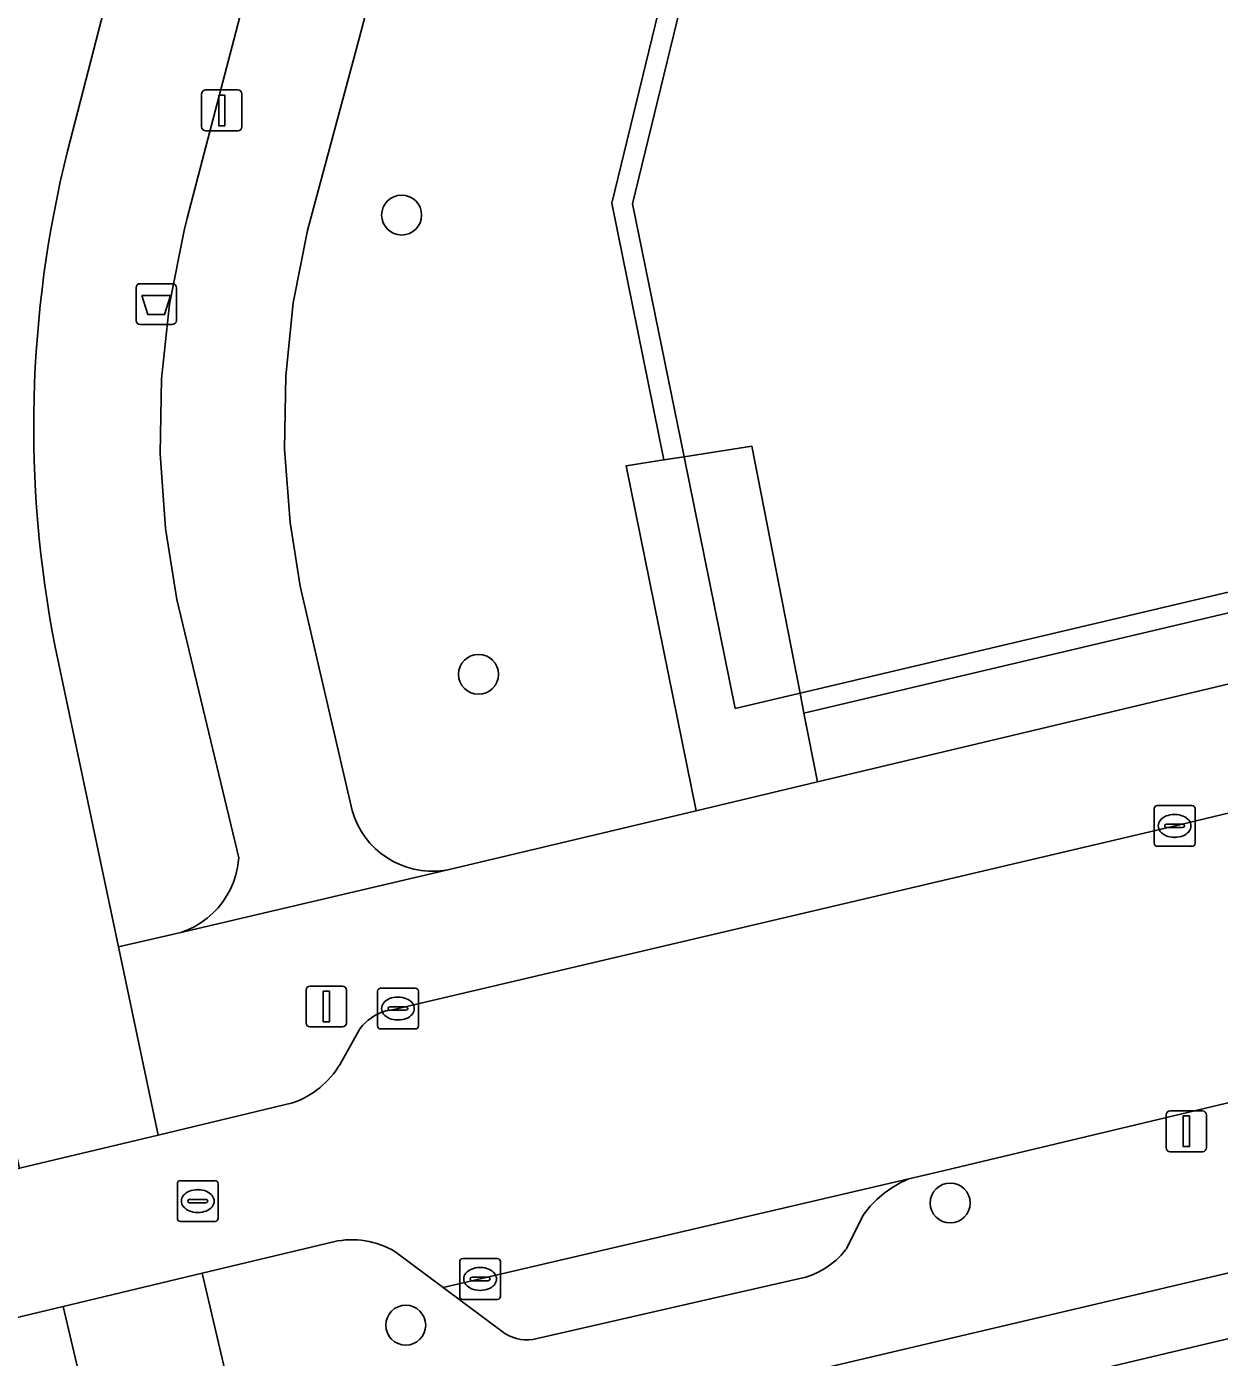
# Model space of a CAD drawing. Extents: x 158031 to 159244, y 380104 to 381214.
# Drawn here: x 158684.67 to 158713.9, y 380722.4 to 380755 of the extents above; entities that cross this region are included whole.
import ezdxf

# ---------------------------------------------------------------- set-up
doc = ezdxf.new("R2010")
doc.units = 0
for name, color, linetype in [('IMGEO_Afvalbak', 7, 'Continuous'), ('IMGEO_Berm_groen', 7, 'Continuous'), ('IMGEO_Boom', 7, 'Continuous'), ('IMGEO_Erf', 7, 'Continuous'), ('IMGEO_Fietspad_open', 7, 'Continuous'), ('IMGEO_Groenvoorziening', 7, 'Continuous'), ('IMGEO_Haag', 7, 'Continuous'), ('IMGEO_Hek', 7, 'Continuous'), ('IMGEO_Kolk', 7, 'Continuous'), ('IMGEO_Lichtmast', 7, 'Continuous'), ('IMGEO_Pand', 7, 'Continuous'), ('IMGEO_Parkeervlak_open', 7, 'Continuous'), ('IMGEO_Rijbaan_lokaal_gesloten', 7, 'Continuous'), ('IMGEO_Rioolput', 7, 'Continuous'), ('IMGEO_Voetpad_open', 7, 'Continuous')]:
    doc.layers.add(name, color=color, linetype=linetype)

msp = doc.modelspace()

# ---------------------------------------------------------------- linework, layer by layer
at = {"layer": 'IMGEO_Afvalbak'}
for p, q in [((158687.453, 380748.701), (158688.243, 380748.701)), ((158688.243, 380748.701), (158687.453, 380748.701)), ((158687.353, 380747.801), (158687.353, 380748.601)), ((158687.353, 380748.601), (158687.353, 380747.801)), ((158688.343, 380748.601), (158688.343, 380747.801)), ((158688.343, 380747.801), (158688.343, 380748.601)), ((158688.243, 380747.701), (158687.453, 380747.701)), ((158687.453, 380747.701), (158688.243, 380747.701))]:
    msp.add_line(p, q, dxfattribs=at)
msp.add_lwpolyline([(158687.496, 380748.415), (158688.2, 380748.415), (158688.051, 380747.945), (158687.645, 380747.945), (158687.496, 380748.415)], dxfattribs=at)
for centre, start, end in [((158687.453, 380748.601), 90, 180), ((158687.453, 380748.601), 90, 180), ((158688.243, 380748.601), 0, 90), ((158688.243, 380748.601), 360, 90), ((158687.453, 380747.801), 180, 270), ((158687.453, 380747.801), 180, 270), ((158688.243, 380747.801), 270, 0), ((158688.243, 380747.801), 270, 0)]:
    msp.add_arc(centre, 0.1, start, end, dxfattribs=at)
at = {"layer": 'IMGEO_Berm_groen'}
for points in [[(158699.974, 380793.752), (158696.696, 380794.635), (158685.671, 380751.945)], [(158685.37, 380739.805), (158686.923, 380732.453), (158688.453, 380732.809), (158688.625, 380732.874), (158688.791, 380732.954), (158688.949, 380733.049), (158689.098, 380733.158), (158689.237, 380733.279), (158689.364, 380733.413), (158689.479, 380733.557), (158689.581, 380733.711), (158689.668, 380733.873), (158689.74, 380734.042), (158689.797, 380734.217), (158689.839, 380734.397), (158689.864, 380734.58), (158689.868, 380734.636), (158688.356, 380740.963), (158688.075, 380742.707), (158687.943, 380744.539), (158687.975, 380746.374), (158688.171, 380748.199), (158688.529, 380750), (158688.606, 380750.304), (158699.974, 380793.752)]]:
    msp.add_lwpolyline(points, dxfattribs=at)
msp.add_arc((158712.817, 380745.198), 27.971, 166.0425, 191.1169, dxfattribs=at)
at = {"layer": 'IMGEO_Boom'}
for centre in [(158693.86, 380750.381), (158695.745, 380739.132), (158707.302, 380726.182), (158693.962, 380723.189)]:
    msp.add_circle(centre, 0.489, dxfattribs=at)
at = {"layer": 'IMGEO_Erf'}
for points in [[(158735.717, 380730.612), (158728.918, 380729.007), (158729.155, 380728.01), (158695.841, 380720.166)], [(158696.738, 380718.74), (158714.478, 380722.943), (158717.255, 380723.601), (158717.927, 380720.806)]]:
    msp.add_lwpolyline(points, dxfattribs=at)
at = {"layer": 'IMGEO_Fietspad_open'}
for points in [[(158685.671, 380751.945), (158696.696, 380794.635), (158697.466, 380797.579), (158702.545, 380817.235), (158707.611, 380836.102), (158708.079, 380837.829), (158708.516, 380839.247), (158709.145, 380842.703), (158709.491, 380844.131)], [(158681.687, 380739.13), (158682.788, 380734.39), (158684.497, 380727.034), (158687.897, 380727.847), (158686.923, 380732.453), (158685.37, 380739.805)], [(158700.954, 380673.41), (158700.79, 380674.108), (158690.475, 380718.05), (158688.969, 380724.462), (158685.569, 380723.649), (158686.652, 380719.032), (158686.881, 380718.056), (158698.093, 380670.277), (158698.247, 380669.444), (158702.34, 380663.618)]]:
    msp.add_lwpolyline(points, dxfattribs=at)
msp.add_arc((158712.817, 380745.198), 27.971, 166.0425, 191.1169, dxfattribs=at)
at = {"layer": 'IMGEO_Groenvoorziening'}
for points in [[(158693.421, 380756.989), (158692.787, 380754.585), (158691.551, 380750), (158691.205, 380748.234), (158691.019, 380746.445), (158690.993, 380744.646), (158691.128, 380742.852), (158691.378, 380741.295), (158692.652, 380735.794), (158692.709, 380735.621), (158692.781, 380735.454), (158692.868, 380735.294), (158692.969, 380735.142), (158693.083, 380735), (158693.209, 380734.868), (158693.346, 380734.749), (158693.494, 380734.642), (158693.651, 380734.549), (158693.815, 380734.47), (158693.985, 380734.406), (158694.161, 380734.358), (158694.34, 380734.325), (158694.522, 380734.309), (158694.704, 380734.309), (158694.885, 380734.325), (158694.996, 380734.343), (158701.076, 380735.791), (158699.362, 380744.236), (158700.288, 380744.383), (158699.009, 380750.669), (158702.044, 380763.126)], [(158740.848, 380750), (158741.489, 380751.559), (158742.119, 380753.87), (158740.574, 380754.308), (158738.189, 380748.912), (158734.213, 380745.378), (158703.719, 380738.18), (158704.048, 380736.498), (158731.876, 380743.124)]]:
    msp.add_lwpolyline(points, dxfattribs=at)
for points in [[(158700.782, 380744.461), (158699.521, 380750.659), (158702.527, 380762.998), (158702.044, 380763.126), (158699.009, 380750.669), (158700.288, 380744.383)], [(158702.527, 380762.998), (158699.521, 380750.659), (158700.782, 380744.461), (158702.441, 380744.723), (158703.623, 380738.671), (158733.975, 380745.835), (158737.775, 380749.213), (158740.088, 380754.446), (158732.478, 380756.607), (158732.191, 380755.549), (158704.847, 380762.941)], [(158740.088, 380754.446), (158737.775, 380749.213), (158733.975, 380745.835), (158703.623, 380738.671), (158703.719, 380738.18), (158734.213, 380745.378), (158738.189, 380748.912), (158740.574, 380754.308)], [(158701.076, 380735.791), (158704.048, 380736.498), (158703.719, 380738.18), (158703.623, 380738.671), (158702.036, 380738.296), (158700.782, 380744.461), (158700.288, 380744.383), (158699.362, 380744.236)], [(158700.782, 380744.461), (158702.036, 380738.296), (158703.623, 380738.671), (158702.441, 380744.723)]]:
    msp.add_lwpolyline(points, close=True, dxfattribs=at)
at = {"layer": 'IMGEO_Haag'}
for points in [[(158701.076, 380735.791), (158704.048, 380736.498), (158703.719, 380738.18), (158703.623, 380738.671), (158702.036, 380738.296), (158700.782, 380744.461), (158700.288, 380744.383), (158699.362, 380744.236)], [(158700.782, 380744.461), (158702.036, 380738.296), (158703.623, 380738.671), (158702.441, 380744.723)]]:
    msp.add_lwpolyline(points, close=True, dxfattribs=at)
at = {"layer": 'IMGEO_Hek'}
for points in [[(158700.782, 380744.461), (158699.521, 380750.659), (158702.527, 380762.998)], [(158740.088, 380754.446), (158737.775, 380749.213), (158733.975, 380745.835), (158703.623, 380738.671)], [(158703.623, 380738.671), (158702.036, 380738.296), (158700.782, 380744.461)]]:
    msp.add_lwpolyline(points, dxfattribs=at)
at = {"layer": 'IMGEO_Kolk'}
for p, q in [((158712.3, 380734.993), (158712.3, 380735.845)), ((158712.375, 380735.919), (158713.227, 380735.919)), ((158712.788, 380735.699), (158712.813, 380735.699)), ((158713.301, 380735.845), (158713.301, 380734.993)), ((158712.559, 380735.413), (158712.559, 380735.425)), ((158712.997, 380735.376), (158712.599, 380735.376)), ((158712.602, 380735.462), (158713, 380735.462)), ((158713.043, 380735.425), (158713.043, 380735.413)), ((158712.811, 380735.139), (158712.786, 380735.139)), ((158713.227, 380734.919), (158712.375, 380734.919)), ((158693.344, 380731.445), (158694.196, 380731.445)), ((158693.269, 380730.519), (158693.269, 380731.371)), ((158693.757, 380731.225), (158693.782, 380731.225)), ((158694.27, 380731.371), (158694.27, 380730.519)), ((158693.528, 380730.939), (158693.528, 380730.951)), ((158693.966, 380730.902), (158693.568, 380730.902)), ((158693.571, 380730.988), (158693.969, 380730.988)), ((158694.012, 380730.951), (158694.012, 380730.939)), ((158694.196, 380730.445), (158693.344, 380730.445)), ((158693.78, 380730.665), (158693.755, 380730.665)), ((158695.283, 380723.896), (158695.283, 380724.748)), ((158695.358, 380724.822), (158696.21, 380724.822)), ((158695.771, 380724.602), (158695.796, 380724.602)), ((158696.284, 380724.748), (158696.284, 380723.896)), ((158695.542, 380724.316), (158695.542, 380724.328)), ((158695.98, 380724.279), (158695.582, 380724.279)), ((158695.585, 380724.365), (158695.983, 380724.365)), ((158696.026, 380724.328), (158696.026, 380724.316)), ((158695.794, 380724.042), (158695.769, 380724.042)), ((158696.21, 380723.822), (158695.358, 380723.822))]:
    msp.add_line(p, q, dxfattribs=at)
for points in [[(158712.3, 380734.993), (158712.3, 380735.845)], [(158712.375, 380735.919), (158713.227, 380735.919)], [(158713.301, 380735.845), (158713.301, 380734.993)], [(158713.227, 380734.919), (158712.375, 380734.919)], [(158693.344, 380731.445), (158694.196, 380731.445)], [(158693.269, 380730.519), (158693.269, 380731.371)], [(158694.27, 380731.371), (158694.27, 380730.519)], [(158694.196, 380730.445), (158693.344, 380730.445)], [(158695.283, 380723.896), (158695.283, 380724.748)], [(158695.358, 380724.822), (158696.21, 380724.822)], [(158696.284, 380724.748), (158696.284, 380723.896)], [(158696.21, 380723.822), (158695.358, 380723.822)]]:
    msp.add_lwpolyline(points, dxfattribs=at)
for centre, radius, start, end in [((158712.377, 380735.843), 0.0765, 91.552, 178.448), ((158712.377, 380735.843), 0.0765, 91.552, 178.448), ((158713.225, 380735.843), 0.0765, 1.552, 88.448), ((158713.225, 380735.843), 0.0765, 1.552, 88.448), ((158712.599, 380735.422), 0.0403, 85.8775, 175.7526), ((158712.596, 380735.412), 0.0366, 178.938, 274.7102), ((158713, 380735.419), 0.043, 264.8664, 352.4533), ((158713.004, 380735.424), 0.0386, 1.7309, 96.639), ((158712.377, 380734.995), 0.0765, 181.552, 268.448), ((158712.377, 380734.995), 0.0765, 181.552, 268.448), ((158713.225, 380734.995), 0.0765, 271.552, 358.448), ((158713.225, 380734.995), 0.0765, 271.552, 358.448), ((158693.346, 380731.369), 0.0765, 91.552, 178.448), ((158693.346, 380731.369), 0.0765, 91.552, 178.448), ((158694.194, 380731.369), 0.0765, 1.552, 88.448), ((158694.194, 380731.369), 0.0765, 1.552, 88.448), ((158693.568, 380730.948), 0.0403, 85.8775, 175.7526), ((158693.565, 380730.938), 0.0366, 178.938, 274.7102), ((158693.969, 380730.945), 0.043, 264.8664, 352.4533), ((158693.973, 380730.95), 0.0386, 1.7309, 96.639), ((158693.346, 380730.521), 0.0765, 181.552, 268.448), ((158693.346, 380730.521), 0.0765, 181.552, 268.448), ((158694.194, 380730.521), 0.0765, 271.552, 358.448), ((158694.194, 380730.521), 0.0765, 271.552, 358.448), ((158695.36, 380724.746), 0.0765, 91.552, 178.448), ((158695.36, 380724.746), 0.0765, 91.552, 178.448), ((158696.208, 380724.746), 0.0765, 1.552, 88.448), ((158696.208, 380724.746), 0.0765, 1.552, 88.448), ((158695.582, 380724.325), 0.0403, 85.8775, 175.7526), ((158695.579, 380724.315), 0.0366, 178.938, 274.7102), ((158695.983, 380724.322), 0.043, 264.8664, 352.4533), ((158695.987, 380724.327), 0.0386, 1.7309, 96.639), ((158695.36, 380723.898), 0.0765, 181.552, 268.448), ((158695.36, 380723.898), 0.0765, 181.552, 268.448), ((158696.208, 380723.898), 0.0765, 271.552, 358.448), ((158696.208, 380723.898), 0.0765, 271.552, 358.448)]:
    msp.add_arc(centre, radius, start, end, dxfattribs=at)
for centre, major_axis, ratio, start_param, end_param in [((158712.787, 380735.419), (-0.387, 0.002), 0.722429, 4.712389, 7.853982), ((158712.812, 380735.419), (-0.39, 0.002), 0.717154, 1.570796, 4.712389), ((158693.756, 380730.945), (-0.387, 0.002), 0.722429, 4.712389, 7.853982), ((158693.781, 380730.945), (-0.39, 0.002), 0.717154, 1.570796, 4.712389), ((158695.77, 380724.322), (-0.387, 0.002), 0.722429, 4.712389, 7.853982), ((158695.795, 380724.322), (-0.39, 0.002), 0.717154, 1.570796, 4.712389)]:
    msp.add_ellipse(centre, major_axis=major_axis, ratio=ratio, start_param=start_param, end_param=end_param, dxfattribs=at)
at = {"layer": 'IMGEO_Lichtmast'}
for p, q in [((158688.958, 380752.545), (158688.958, 380753.345)), ((158688.958, 380753.345), (158688.958, 380752.545)), ((158689.058, 380753.445), (158689.848, 380753.445)), ((158689.848, 380753.445), (158689.058, 380753.445)), ((158689.948, 380753.345), (158689.948, 380752.545)), ((158689.948, 380752.545), (158689.948, 380753.345)), ((158689.848, 380752.445), (158689.058, 380752.445)), ((158689.058, 380752.445), (158689.848, 380752.445)), ((158691.619, 380731.495), (158692.409, 380731.495)), ((158692.409, 380731.495), (158691.619, 380731.495)), ((158691.519, 380730.595), (158691.519, 380731.395)), ((158691.519, 380731.395), (158691.519, 380730.595)), ((158692.509, 380731.395), (158692.509, 380730.595)), ((158692.509, 380730.595), (158692.509, 380731.395)), ((158692.409, 380730.495), (158691.619, 380730.495)), ((158691.619, 380730.495), (158692.409, 380730.495)), ((158712.593, 380727.539), (158712.593, 380728.339)), ((158712.593, 380728.339), (158712.593, 380727.539)), ((158712.693, 380728.439), (158713.483, 380728.439)), ((158713.483, 380728.439), (158712.693, 380728.439)), ((158713.583, 380728.339), (158713.583, 380727.539)), ((158713.583, 380727.539), (158713.583, 380728.339)), ((158713.483, 380727.439), (158712.693, 380727.439)), ((158712.693, 380727.439), (158713.483, 380727.439))]:
    msp.add_line(p, q, dxfattribs=at)
for points in [[(158689.378, 380753.32), (158689.528, 380753.32), (158689.528, 380752.57), (158689.378, 380752.57), (158689.378, 380753.32)], [(158691.939, 380731.37), (158692.089, 380731.37), (158692.089, 380730.62), (158691.939, 380730.62), (158691.939, 380731.37)], [(158713.013, 380728.314), (158713.163, 380728.314), (158713.163, 380727.564), (158713.013, 380727.564), (158713.013, 380728.314)]]:
    msp.add_lwpolyline(points, dxfattribs=at)
for centre, start, end in [((158689.058, 380753.345), 90, 180), ((158689.058, 380753.345), 90, 180), ((158689.848, 380753.345), 0, 90), ((158689.848, 380753.345), 360, 90), ((158689.058, 380752.545), 180, 270), ((158689.058, 380752.545), 180, 270), ((158689.848, 380752.545), 270, 0), ((158689.848, 380752.545), 270, 0), ((158691.619, 380731.395), 90, 180), ((158691.619, 380731.395), 90, 180), ((158692.409, 380731.395), 0, 90), ((158692.409, 380731.395), 360, 90), ((158691.619, 380730.595), 180, 270), ((158691.619, 380730.595), 180, 270), ((158692.409, 380730.595), 270, 0), ((158692.409, 380730.595), 270, 0), ((158712.693, 380728.339), 90, 180), ((158712.693, 380728.339), 90, 180), ((158713.483, 380728.339), 0, 90), ((158713.483, 380728.339), 360, 90), ((158712.693, 380727.539), 180, 270), ((158712.693, 380727.539), 180, 270), ((158713.483, 380727.539), 270, 0), ((158713.483, 380727.539), 270, 0)]:
    msp.add_arc(centre, 0.1, start, end, dxfattribs=at)
at = {"layer": 'IMGEO_Pand'}
msp.add_lwpolyline([(158707.707, 380711.21), (158706.416, 380716.425), (158715.25, 380718.612), (158715.368, 380718.133), (158715.624, 380718.194), (158714.478, 380722.943), (158696.738, 380718.74), (158697.43, 380715.942), (158699.06, 380716.346), (158699.541, 380714.324), (158700.577, 380714.573), (158701.73, 380709.772)], close=True, dxfattribs=at)
at = {"layer": 'IMGEO_Parkeervlak_open'}
msp.add_lwpolyline([(158697.181, 380722.863), (158701.431, 380723.831), (158703.764, 380724.369), (158703.926, 380724.424), (158704.082, 380724.494), (158704.232, 380724.577), (158704.373, 380724.673), (158704.506, 380724.781), (158704.628, 380724.901), (158704.739, 380725.031), (158704.76, 380725.059), (158705.159, 380725.869), (158705.195, 380725.919), (158705.343, 380726.101), (158705.506, 380726.269), (158705.683, 380726.421), (158705.874, 380726.557), (158706.075, 380726.676), (158706.287, 380726.776), (158694.879, 380724.112), (158696.391, 380722.989)], dxfattribs=at)
msp.add_arc((158696.922, 380723.779), 0.952, 236.0902, 285.7859, dxfattribs=at)
at = {"layer": 'IMGEO_Rijbaan_lokaal_gesloten'}
for points in [[(158741.277, 380745.28), (158740.29, 380744.247), (158739.79, 380743.81), (158739.214, 380743.307), (158738.059, 380742.466), (158736.833, 380741.731), (158735.547, 380741.11), (158734.21, 380740.605), (158732.834, 380740.222), (158712.747, 380735.405), (158693.639, 380730.913), (158693.471, 380730.886)], [(158693.695, 380724.992), (158694.879, 380724.112), (158706.287, 380726.776), (158706.987, 380726.94), (158714.214, 380728.662), (158728.24, 380732.005), (158730.338, 380732.505), (158734.303, 380733.444), (158734.461, 380733.479), (158735.52, 380733.657), (158736.59, 380733.739), (158737.663, 380733.726), (158738.73, 380733.616), (158739.784, 380733.412), (158740.815, 380733.115), (158741.815, 380732.726), (158742.546, 380732.364), (158742.777, 380732.25), (158743.148, 380732.06), (158744.027, 380731.536), (158744.855, 380730.935), (158741.277, 380745.28)], [(158692.836, 380730.451), (158692.351, 380729.583)], [(158691.185, 380728.633), (158687.897, 380727.847), (158684.497, 380727.034), (158680.059, 380725.973)], [(158680.713, 380722.488), (158685.569, 380723.649), (158688.969, 380724.462), (158692.194, 380725.233)]]:
    msp.add_lwpolyline(points, dxfattribs=at)
for centre, radius, start, end in [((158693.805, 380729.718), 1.215, 105.9497, 142.8756), ((158690.474, 380730.696), 2.182, 289.011, 329.3319), ((158692.648, 380723.263), 2.021, 58.7881, 102.9688)]:
    msp.add_arc(centre, radius, start, end, dxfattribs=at)
at = {"layer": 'IMGEO_Rioolput'}
for p, q in [((158688.365, 380725.803), (158688.365, 380726.655)), ((158688.44, 380726.729), (158689.292, 380726.729)), ((158689.366, 380726.655), (158689.366, 380725.803)), ((158688.624, 380726.223), (158688.624, 380726.235)), ((158688.667, 380726.272), (158689.065, 380726.272)), ((158688.853, 380726.509), (158688.878, 380726.509)), ((158689.108, 380726.235), (158689.108, 380726.223)), ((158689.062, 380726.186), (158688.664, 380726.186)), ((158688.876, 380725.949), (158688.851, 380725.949)), ((158689.292, 380725.729), (158688.44, 380725.729))]:
    msp.add_line(p, q, dxfattribs=at)
for points in [[(158688.365, 380725.803), (158688.365, 380726.655)], [(158688.44, 380726.729), (158689.292, 380726.729)], [(158689.366, 380726.655), (158689.366, 380725.803)], [(158689.292, 380725.729), (158688.44, 380725.729)]]:
    msp.add_lwpolyline(points, dxfattribs=at)
for centre, radius, start, end in [((158688.442, 380726.653), 0.0765, 91.552, 178.448), ((158688.442, 380726.653), 0.0765, 91.552, 178.448), ((158689.29, 380726.653), 0.0765, 1.552, 88.448), ((158689.29, 380726.653), 0.0765, 1.552, 88.448), ((158688.664, 380726.232), 0.0403, 85.8775, 175.7526), ((158688.661, 380726.222), 0.0366, 178.938, 274.7102), ((158689.065, 380726.229), 0.043, 264.8664, 352.4533), ((158689.069, 380726.234), 0.0386, 1.7309, 96.639), ((158688.442, 380725.805), 0.0765, 181.552, 268.448), ((158688.442, 380725.805), 0.0765, 181.552, 268.448), ((158689.29, 380725.805), 0.0765, 271.552, 358.448), ((158689.29, 380725.805), 0.0765, 271.552, 358.448)]:
    msp.add_arc(centre, radius, start, end, dxfattribs=at)
for centre, major_axis, ratio, start_param, end_param in [((158688.852, 380726.229), (-0.387, 0.002), 0.722429, 4.712389, 7.853982), ((158688.877, 380726.229), (-0.39, 0.002), 0.717154, 1.570796, 4.712389)]:
    msp.add_ellipse(centre, major_axis=major_axis, ratio=ratio, start_param=start_param, end_param=end_param, dxfattribs=at)
at = {"layer": 'IMGEO_Voetpad_open'}
for points in [[(158699.974, 380793.752), (158688.606, 380750.304), (158688.529, 380750), (158688.171, 380748.199), (158687.975, 380746.374), (158687.943, 380744.539), (158688.075, 380742.707), (158688.356, 380740.963), (158689.868, 380734.636), (158689.864, 380734.58), (158689.839, 380734.397), (158689.797, 380734.217), (158689.74, 380734.042), (158689.668, 380733.873), (158689.581, 380733.711), (158689.479, 380733.557), (158689.364, 380733.413), (158689.237, 380733.279), (158689.098, 380733.158), (158688.949, 380733.049), (158688.791, 380732.954), (158688.625, 380732.874), (158688.453, 380732.809), (158694.996, 380734.343), (158694.885, 380734.325), (158694.704, 380734.309), (158694.522, 380734.309), (158694.34, 380734.325), (158694.161, 380734.358), (158693.985, 380734.406), (158693.815, 380734.47), (158693.651, 380734.549), (158693.494, 380734.642), (158693.346, 380734.749), (158693.209, 380734.868), (158693.083, 380735), (158692.969, 380735.142), (158692.868, 380735.294), (158692.781, 380735.454), (158692.709, 380735.621), (158692.652, 380735.794), (158691.378, 380741.295), (158691.128, 380742.852), (158690.993, 380744.646), (158691.019, 380746.445), (158691.205, 380748.234), (158691.551, 380750), (158692.787, 380754.585), (158693.421, 380756.989)], [(158731.876, 380743.124), (158704.048, 380736.498), (158701.076, 380735.791), (158694.996, 380734.343), (158688.453, 380732.809), (158686.923, 380732.453), (158687.897, 380727.847), (158691.185, 380728.633)], [(158693.471, 380730.886), (158693.639, 380730.913), (158712.747, 380735.405), (158732.834, 380740.222)], [(158692.351, 380729.583), (158692.836, 380730.451)], [(158693.174, 380719.538), (158695.841, 380720.166), (158729.155, 380728.01), (158728.918, 380729.007), (158735.717, 380730.612)], [(158714.214, 380728.662), (158706.987, 380726.94), (158706.287, 380726.776), (158706.075, 380726.676), (158705.874, 380726.557), (158705.683, 380726.421), (158705.506, 380726.269), (158705.343, 380726.101), (158705.195, 380725.919), (158705.159, 380725.869), (158704.76, 380725.059), (158704.739, 380725.031), (158704.628, 380724.901), (158704.506, 380724.781), (158704.373, 380724.673), (158704.232, 380724.577), (158704.082, 380724.494), (158703.926, 380724.424), (158703.764, 380724.369), (158701.431, 380723.831), (158697.181, 380722.863)], [(158692.194, 380725.233), (158688.969, 380724.462), (158690.475, 380718.05)], [(158696.391, 380722.989), (158694.879, 380724.112), (158693.695, 380724.992)], [(158646.034, 380709.321), (158649.457, 380710.132), (158670.862, 380715.31), (158686.652, 380719.032), (158685.569, 380723.649), (158680.713, 380722.488)]]:
    msp.add_lwpolyline(points, dxfattribs=at)
for centre, radius, start, end in [((158693.805, 380729.718), 1.215, 105.9497, 142.8756), ((158690.474, 380730.696), 2.182, 289.011, 329.3319), ((158692.648, 380723.263), 2.021, 58.7881, 102.9688), ((158696.922, 380723.779), 0.952, 236.0902, 285.7859)]:
    msp.add_arc(centre, radius, start, end, dxfattribs=at)

doc.saveas('drawing.dxf')
